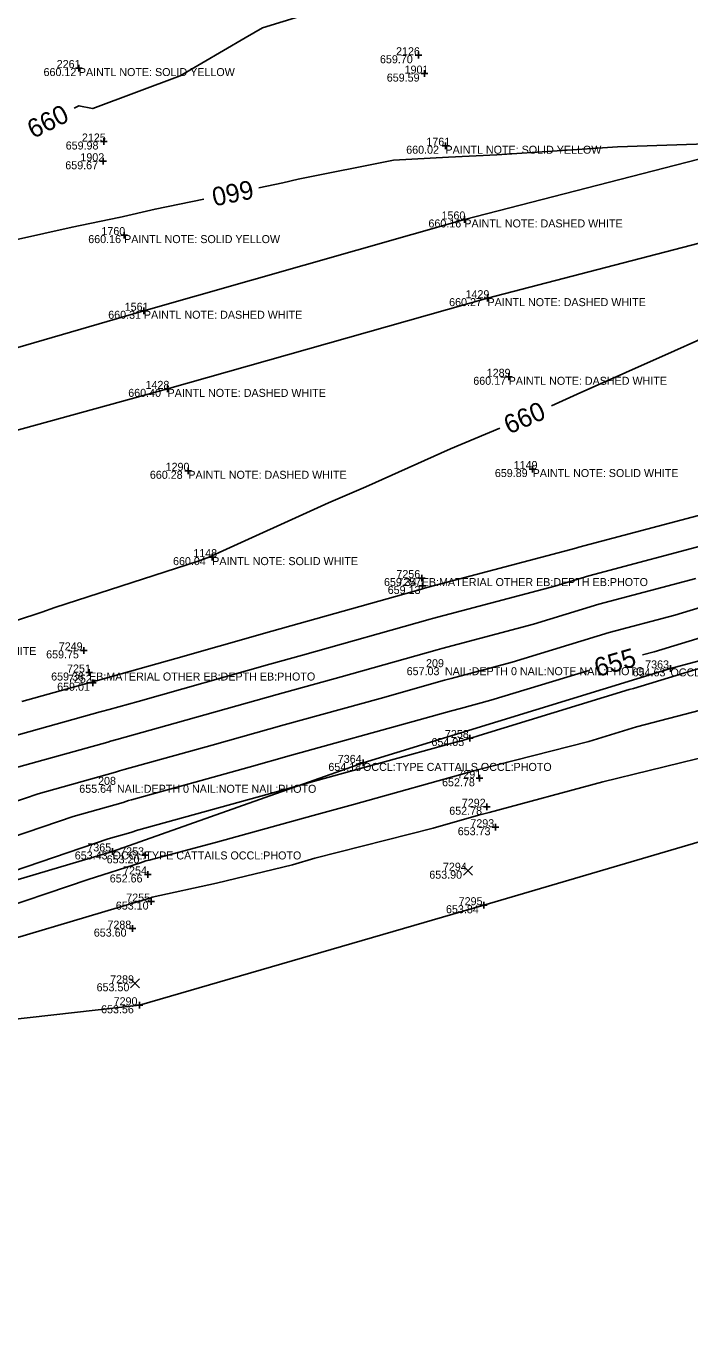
# Model space of a CAD drawing. Extents: x 2129350 to 2137777, y 657588 to 659885.
# Drawn here: x 2134467.3 to 2134566.7, y 658901 to 659096.7 of the extents above; entities that cross this region are included whole.
import ezdxf

# ---------------------------------------------------------------- set-up
doc = ezdxf.new("R2010")
doc.units = 0
for name, color, linetype in [('DT_X_Contour_Major', 7, 'Continuous'), ('DT_X_Contour_Minor', 7, 'Continuous'), ('DT_X_TIN_Hull', 7, 'Continuous'), ('PV_X_COP', 7, 'Continuous'), ('SV_X_Occupation_Line', 7, 'Continuous'), ('SV_X_Random_Point', 7, 'Continuous'), ('SV_X_Shot_Marker', 7, 'Continuous'), ('SV_X_Text_Comment', 7, 'Continuous'), ('SV_X_Text_Elevation', 7, 'Continuous'), ('SV_X_Text_Name', 7, 'Continuous')]:
    doc.layers.add(name, color=color, linetype=linetype)

msp = doc.modelspace()

# ---------------------------------------------------------------- linework, layer by layer
at = {"layer": 'DT_X_Contour_Major'}
for points in [[(2134565.89, 659123.14), (2134557.57, 659119.21), (2134546.21, 659113.29), (2134532.23, 659106.01), (2134524.98, 659103.37), (2134523.71, 659102.95), (2134502.7, 659096.46), (2134500.12, 659094.95), (2134490.37, 659089.24), (2134477.3, 659084.36), (2134477.24, 659084.34), (2134475.21, 659084.76), (2134474.49, 659084.4)], [(2134502.14, 659072.47), (2134505.73, 659073.21), (2134508.04, 659073.75), (2134522.32, 659076.61), (2134530.55, 659077.04), (2134537.8, 659077.4), (2134555.88, 659078.6), (2134578.05, 659079.35), (2134580.14, 659079.23), (2134581.56, 659079.01), (2134581.82, 659079.02), (2134587.89, 659079.12), (2134601.61, 659079.78)], [(2134610, 659080), (2134623.06, 659079.7), (2134613.07, 659074.66), (2134609.44, 659072.6), (2134597.24, 659066.24), (2134587, 659060.19), (2134578.61, 659054.42), (2134567.77, 659049.55), (2134564.4, 659048.05), (2134549.86, 659041.53), (2134545.99, 659039.81)], [(2134395.86, 659051.26), (2134407.35, 659053.1), (2134416.15, 659054.78), (2134432.05, 659057.43), (2134432.17, 659057.46), (2134432.21, 659057.47), (2134446.05, 659060.53), (2134456.71, 659062.66), (2134474.17, 659066.58), (2134481.16, 659068), (2134481.22, 659068.02), (2134486.6, 659069.28), (2134493.91, 659070.78)], [(2134538.28, 659036.46), (2134530.87, 659033.34), (2134518.2, 659027.65), (2134512.59, 659025.26), (2134495.12, 659017.29), (2134495.12, 659017.29), (2134495.09, 659017.28), (2134494.82, 659017.17), (2134493.04, 659016.51), (2134471.61, 659009.56), (2134469.66, 659008.85), (2134450.15, 659002.45), (2134446.32, 659001.01), (2134445.08, 659000.57)], [(2134656.17, 659028.46), (2134652.75, 659027.57), (2134648.6, 659026.43), (2134628.63, 659021.23), (2134628.34, 659021.15), (2134610.52, 659016.78), (2134605.01, 659015.12), (2134586.55, 659010.57), (2134580.8, 659008.83), (2134580.26, 659008.67), (2134580.07, 659008.61), (2134561.37, 659002.91), (2134559.64, 659002.45)], [(2134551.57, 659000.12), (2134536.93, 658995.65), (2134532.38, 658994.44), (2134531.03, 658994.07), (2134526.17, 658992.7), (2134507.06, 658987.41), (2134500.69, 658985.61), (2134483.07, 658980.74), (2134482.63, 658980.61), (2134481.83, 658980.34), (2134474.34, 658978.25), (2134457.99, 658972.68), (2134455.63, 658972.01)]]:
    msp.add_lwpolyline(points, dxfattribs=at)
at = {"layer": 'DT_X_Contour_Minor'}
for points in [[(2134573.84, 659024.89), (2134550.07, 659018.58), (2134549.66, 659018.46), (2134526.77, 659012.39), (2134526.74, 659012.38), (2134502.85, 659005.64), (2134502.69, 659005.6), (2134489.7, 659001.93), (2134478.66, 658998.81), (2134478.53, 658998.77), (2134477.24, 658998.4), (2134466.64, 658995.46)], [(2134570.73, 659019.39), (2134551.59, 659014.32), (2134546.48, 659012.75), (2134528.17, 659007.9), (2134527.81, 659007.8), (2134508.68, 659002.4), (2134503.79, 659001.05), (2134484.07, 658995.49), (2134479.75, 658994.29), (2134478.59, 658993.96), (2134478.39, 658993.9), (2134458.58, 658988.37)], [(2134567.61, 659013.9), (2134553.1, 659010.05), (2134543.29, 659007.05), (2134529.57, 659003.41), (2134528.89, 659003.22), (2134514.51, 658999.17), (2134504.88, 658996.5), (2134489.61, 658992.2), (2134480.86, 658989.77), (2134479.93, 658989.51), (2134479.54, 658989.38), (2134463.83, 658985)], [(2134578.61, 659012.71), (2134564.49, 659008.4), (2134554.62, 659005.79), (2134540.11, 659001.35), (2134530.98, 658998.93), (2134529.96, 658998.64), (2134520.34, 658995.93), (2134505.97, 658991.96), (2134495.15, 658988.9), (2134481.96, 658985.25), (2134481.28, 658985.06), (2134480.69, 658984.86), (2134469.09, 658981.63), (2134456.78, 658977.43)], [(2134581.53, 659004.52), (2134558.26, 658997.42), (2134557.65, 658997.26), (2134535.14, 658990.37), (2134533.91, 658989.98), (2134533.78, 658989.95), (2134533.32, 658989.82), (2134532.1, 658989.49), (2134532, 658989.46), (2134508.15, 658982.86), (2134506.23, 658982.32), (2134484.18, 658976.22), (2134483.97, 658976.16), (2134482.98, 658975.83), (2134479.6, 658974.88), (2134459.2, 658967.92)], [(2134573.09, 658995.44), (2134558.73, 658991.69), (2134551.58, 658989.45), (2134534.91, 658985.21), (2134534.55, 658985.11), (2134516.34, 658980.03), (2134510.27, 658978.39), (2134495.68, 658974.33), (2134485.73, 658971.7), (2134485.23, 658971.56), (2134484.44, 658971.29), (2134476.6, 658968.78), (2134460.93, 658963.51)], [(2134460.77, 658958.55), (2134480.94, 658964.53), (2134484.61, 658965.66), (2134485.95, 658966.06), (2134486.19, 658966.13), (2134495.82, 658968.24), (2134507.19, 658971), (2134510.52, 658971.96), (2134528.26, 658976.46), (2134535.05, 658978.42), (2134536.65, 658978.83), (2134553.71, 658983.44), (2134560.62, 658985.12), (2134572.45, 658988.01)]]:
    msp.add_lwpolyline(points, dxfattribs=at)
at = {"layer": 'DT_X_TIN_Hull'}
msp.add_lwpolyline([(2134339.8, 658900.97), (2134383.27, 658929.14), (2134438.63, 658944.81), (2134484.26, 658949.93), (2134535.84, 658964.93), (2134589.33, 658980.68), (2134684.69, 659007.18), (2134781.08, 659033.65), (2134834.81, 659047.4), (2134874.97, 659059.96), (2134937.76, 659078.48), (2134974.62, 659089.26), (2135069.17, 659114.77), (2135119.62, 659129.04), (2135174.31, 659143.84), (2135216.92, 659155.82), (2135278.77, 659175.41), (2135358.06, 659199.71), (2135416.07, 659215.59), (2135505.42, 659239.1), (2135573.46, 659256.02)], dxfattribs=at)
at = {"layer": 'PV_X_COP'}
for points in [[(2134536.41, 659055.92), (2134584.63, 659068.49), (2134632.85, 659082.56), (2134681.18, 659095.41), (2134729.3, 659108.49), (2134777.5, 659121.73), (2134825.62, 659134.79), (2134874.04, 659148.15), (2134922.3, 659161.49), (2134970.42, 659174.45), (2135018.69, 659187.56), (2135066.93, 659200.99), (2135115.08, 659213.86), (2135163, 659227.16), (2135211.7, 659240.81), (2135259.71, 659253.66), (2135307.87, 659266.85), (2135356.61, 659279.29), (2135404.78, 659292.12), (2135453.04, 659304.51), (2135501.4, 659316.76), (2135549.86, 659329.4)], [(2135063.97, 659212.65), (2135015.7, 659199.59), (2134967.18, 659186.26), (2134919.11, 659173.06), (2134870.79, 659159.93), (2134822.4, 659146.6), (2134774.18, 659133.37), (2134726.37, 659119.97), (2134677.87, 659106.94), (2134629.67, 659093.61), (2134581.23, 659080.17), (2134532.94, 659067.73), (2134484.94, 659054.04), (2134437, 659040.07), (2134388.52, 659027.39), (2134340.25, 659013.73)], [(2134343.07, 659001.85), (2134391.9, 659015.47), (2134439.96, 659028.98), (2134488.48, 659042.33), (2134536.41, 659055.92)]]:
    msp.add_lwpolyline(points, dxfattribs=at)
at = {"layer": 'SV_X_Occupation_Line'}
msp.add_lwpolyline([(2134934.29, 659101.09), (2134889.78, 659090.65), (2134829.7, 659074.45), (2134784.36, 659059.47), (2134744.41, 659047.99), (2134693.09, 659035.1), (2134651.29, 659024.74), (2134604.97, 659011.41), (2134563.82, 659000.43), (2134517.76, 658986.26), (2134480.25, 658972.99), (2134434.95, 658959.53), (2134399.04, 658948.7), (2134377.32, 658942.03)], dxfattribs=at)
at = {"layer": 'SV_X_Random_Point'}
for p, q in [((2134532.81, 658969.43), (2134534.14, 658970.77)), ((2134532.81, 658970.77), (2134534.14, 658969.43)), ((2134482.95, 658952.56), (2134484.28, 658953.89)), ((2134482.95, 658953.89), (2134484.28, 658952.56))]:
    msp.add_line(p, q, dxfattribs=at)
at = {"layer": 'SV_X_Shot_Marker'}
for p, q in [((2134525.55, 659092.34), (2134526.55, 659092.34)), ((2134526.05, 659092.84), (2134526.05, 659091.84)), ((2134526.05, 659092.34), (2134526.05, 659092.34)), ((2134474.69, 659090.42), (2134475.69, 659090.42)), ((2134475.19, 659090.92), (2134475.19, 659089.92)), ((2134475.19, 659090.42), (2134475.19, 659090.42)), ((2134526.99, 659090.09), (2134526.99, 659089.09)), ((2134526.49, 659089.59), (2134527.49, 659089.59)), ((2134526.99, 659089.59), (2134526.99, 659089.59)), ((2134478.41, 659079.41), (2134479.41, 659079.41)), ((2134478.91, 659079.91), (2134478.91, 659078.91)), ((2134478.91, 659079.41), (2134478.91, 659079.41)), ((2134529.61, 659078.78), (2134530.61, 659078.78)), ((2134530.11, 659079.28), (2134530.11, 659078.28)), ((2134530.11, 659078.78), (2134530.11, 659078.78)), ((2134478.34, 659076.45), (2134479.34, 659076.45)), ((2134478.84, 659076.95), (2134478.84, 659075.95)), ((2134478.84, 659076.45), (2134478.84, 659076.45)), ((2134532.44, 659067.73), (2134533.44, 659067.73)), ((2134532.94, 659068.23), (2134532.94, 659067.23)), ((2134532.94, 659067.73), (2134532.94, 659067.73)), ((2134481.47, 659065.38), (2134482.47, 659065.38)), ((2134481.97, 659065.88), (2134481.97, 659064.88)), ((2134481.97, 659065.38), (2134481.97, 659065.38)), ((2134535.91, 659055.92), (2134536.91, 659055.92)), ((2134536.41, 659056.42), (2134536.41, 659055.42)), ((2134536.41, 659055.92), (2134536.41, 659055.92)), ((2134484.44, 659054.04), (2134485.44, 659054.04)), ((2134484.94, 659054.54), (2134484.94, 659053.54)), ((2134484.94, 659054.04), (2134484.94, 659054.04)), ((2134539.08, 659044.14), (2134540.08, 659044.14)), ((2134539.58, 659044.64), (2134539.58, 659043.64)), ((2134539.58, 659044.14), (2134539.58, 659044.14)), ((2134487.98, 659042.33), (2134488.98, 659042.33)), ((2134488.48, 659042.83), (2134488.48, 659041.83)), ((2134488.48, 659042.33), (2134488.48, 659042.33)), ((2134491.09, 659030.05), (2134492.09, 659030.05)), ((2134491.59, 659030.55), (2134491.59, 659029.55)), ((2134491.59, 659030.05), (2134491.59, 659030.05)), ((2134542.67, 659030.31), (2134543.67, 659030.31)), ((2134543.17, 659030.81), (2134543.17, 659029.81)), ((2134543.17, 659030.31), (2134543.17, 659030.31)), ((2134495.17, 659017.61), (2134495.17, 659016.61)), ((2134494.67, 659017.11), (2134495.67, 659017.11)), ((2134495.17, 659017.11), (2134495.17, 659017.11)), ((2134526.06, 659013.97), (2134527.06, 659013.97)), ((2134526.56, 659014.47), (2134526.56, 659013.47)), ((2134526.56, 659013.97), (2134526.56, 659013.97)), ((2134526.15, 659012.79), (2134527.15, 659012.79)), ((2134526.65, 659013.29), (2134526.65, 659012.29)), ((2134526.65, 659012.79), (2134526.65, 659012.79)), ((2134475.43, 659003.13), (2134476.43, 659003.13)), ((2134475.93, 659003.63), (2134475.93, 659002.63)), ((2134475.93, 659003.13), (2134475.93, 659003.13)), ((2134476.72, 659000.31), (2134476.72, 658999.31)), ((2134563.32, 659000.43), (2134564.32, 659000.43)), ((2134563.82, 659000.93), (2134563.82, 658999.93)), ((2134563.82, 659000.43), (2134563.82, 659000.43)), ((2134476.22, 658999.81), (2134477.22, 658999.81)), ((2134476.72, 658999.81), (2134476.72, 658999.81)), ((2134476.78, 658998.28), (2134477.78, 658998.28)), ((2134477.28, 658998.78), (2134477.28, 658997.78)), ((2134477.28, 658998.28), (2134477.28, 658998.28)), ((2134533.77, 658990.49), (2134533.77, 658989.49)), ((2134533.27, 658989.99), (2134534.27, 658989.99)), ((2134533.77, 658989.99), (2134533.77, 658989.99)), ((2134517.26, 658986.26), (2134518.26, 658986.26)), ((2134517.76, 658986.76), (2134517.76, 658985.76)), ((2134517.76, 658986.26), (2134517.76, 658986.26)), ((2134535.21, 658984.46), (2134535.21, 658983.46)), ((2134534.71, 658983.96), (2134535.71, 658983.96)), ((2134535.21, 658983.96), (2134535.21, 658983.96)), ((2134535.8, 658979.69), (2134536.8, 658979.69)), ((2134536.3, 658980.19), (2134536.3, 658979.19)), ((2134536.3, 658979.69), (2134536.3, 658979.69)), ((2134537.09, 658976.62), (2134538.09, 658976.62)), ((2134537.59, 658977.12), (2134537.59, 658976.12)), ((2134537.59, 658976.62), (2134537.59, 658976.62)), ((2134479.75, 658972.99), (2134480.75, 658972.99)), ((2134480.25, 658973.49), (2134480.25, 658972.49)), ((2134480.25, 658972.99), (2134480.25, 658972.99)), ((2134485.11, 658972.91), (2134485.11, 658971.91)), ((2134484.61, 658972.41), (2134485.61, 658972.41)), ((2134485.11, 658972.41), (2134485.11, 658972.41)), ((2134485.04, 658969.54), (2134486.04, 658969.54)), ((2134485.54, 658970.04), (2134485.54, 658969.04)), ((2134485.54, 658969.54), (2134485.54, 658969.54)), ((2134485.52, 658965.47), (2134486.52, 658965.47)), ((2134486.02, 658965.97), (2134486.02, 658964.97)), ((2134486.02, 658965.47), (2134486.02, 658965.47)), ((2134535.34, 658964.93), (2134536.34, 658964.93)), ((2134535.84, 658965.43), (2134535.84, 658964.43)), ((2134535.84, 658964.93), (2134535.84, 658964.93)), ((2134482.71, 658961.42), (2134483.71, 658961.42)), ((2134483.21, 658961.92), (2134483.21, 658960.92)), ((2134483.21, 658961.42), (2134483.21, 658961.42)), ((2134483.76, 658949.93), (2134484.76, 658949.93)), ((2134484.26, 658950.43), (2134484.26, 658949.43)), ((2134484.26, 658949.93), (2134484.26, 658949.93))]:
    msp.add_line(p, q, dxfattribs=at)

# ---------------------------------------------------------------- texts
at = {"layer": 'DT_X_Contour_Major'}
for s, rotation, p in [('660', 26.4012, (2134468.35, 659079.79)), ('660', 191.6005, (2134501.03, 659073.67)), ('660', 23.5267, (2134539.63, 659035.48)), ('655', 16.0797, (2134552.89, 658999.12))]:
    msp.add_text(s, height=2.8, rotation=rotation, dxfattribs=at).set_placement(p)
at = {"layer": 'SV_X_Text_Comment'}
for s, p in [('PAINTL NOTE: SOLID YELLOW', (2134475.19, 659089.22)), ('PAINTL NOTE: SOLID YELLOW', (2134530.11, 659077.58)), ('PAINTL NOTE: DASHED WHITE', (2134532.94, 659066.53)), ('PAINTL NOTE: SOLID YELLOW', (2134481.97, 659064.18)), ('PAINTL NOTE: DASHED WHITE', (2134536.41, 659054.73)), ('PAINTL NOTE: DASHED WHITE', (2134484.94, 659052.84)), ('PAINTL NOTE: DASHED WHITE', (2134539.58, 659042.94)), ('PAINTL NOTE: DASHED WHITE', (2134488.48, 659041.13)), ('PAINTL NOTE: DASHED WHITE', (2134491.59, 659028.85)), ('PAINTL NOTE: SOLID WHITE', (2134543.17, 659029.11)), ('PAINTL NOTE: SOLID WHITE', (2134495.17, 659015.91)), ('EB:MATERIAL OTHER EB:DEPTH EB:PHOTO', (2134526.56, 659012.77)), ('PAINTL NOTE: SOLID WHITE', (2134446.99, 659002.44)), ('NAIL:DEPTH 0 NAIL:NOTE NAIL:PHOTO', (2134530.03, 658999.41)), ('OCCL:TYPE CATTAILS OCCL:PHOTO', (2134563.82, 658999.23)), ('EB:MATERIAL OTHER EB:DEPTH EB:PHOTO', (2134476.72, 658998.61)), ('OCCL:TYPE CATTAILS OCCL:PHOTO', (2134517.76, 658985.06)), ('NAIL:DEPTH 0 NAIL:NOTE NAIL:PHOTO', (2134480.9, 658981.78)), ('OCCL:TYPE CATTAILS OCCL:PHOTO', (2134480.25, 658971.79))]:
    msp.add_text(s, height=1.2, dxfattribs=at).set_placement(p)
at = {"layer": 'SV_X_Text_Elevation'}
for s, p in [('659.70', (2134520.3, 659091.14)), ('660.12', (2134469.9, 659089.22)), ('659.59', (2134521.32, 659088.39)), ('659.98', (2134473.22, 659078.21)), ('660.02', (2134524.23, 659077.58)), ('659.67', (2134473.16, 659075.25)), ('660.16', (2134527.56, 659066.53)), ('660.16', (2134476.6, 659064.18)), ('660.27', (2134530.66, 659054.73)), ('660.31', (2134479.59, 659052.84)), ('660.17', (2134534.28, 659042.94)), ('660.40', (2134482.59, 659041.13)), ('660.28', (2134485.83, 659028.85)), ('659.89', (2134537.51, 659029.11)), ('660.04', (2134489.3, 659015.91)), ('659.34', (2134520.9, 659012.77)), ('659.13', (2134521.46, 659011.59)), ('659.75', (2134470.29, 659001.93)), ('657.03', (2134524.3, 658999.41)), ('654.63', (2134558.15, 658999.23)), ('659.38', (2134471.04, 658998.61)), ('659.01', (2134471.94, 658997.08)), ('654.05', (2134528.01, 658988.79)), ('654.18', (2134512.57, 658985.06)), ('655.64', (2134475.25, 658981.78)), ('652.78', (2134529.6, 658982.76)), ('652.78', (2134530.68, 658978.49)), ('653.73', (2134531.95, 658975.42)), ('653.43', (2134474.58, 658971.79)), ('653.20', (2134479.36, 658971.21)), ('652.66', (2134479.82, 658968.34)), ('653.90', (2134527.69, 658968.9)), ('653.10', (2134480.73, 658964.27)), ('653.84', (2134530.19, 658963.73)), ('653.60', (2134477.43, 658960.22)), ('653.50', (2134477.85, 658952.03)), ('653.56', (2134478.52, 658948.73))]:
    msp.add_text(s, height=1.2, dxfattribs=at).set_placement(p)
at = {"layer": 'SV_X_Text_Name'}
for s, p in [('2126', (2134522.71, 659092.34)), ('2261', (2134471.87, 659090.42)), ('1901', (2134523.99, 659089.59)), ('2125', (2134475.65, 659079.41)), ('1761', (2134527.25, 659078.78)), ('1902', (2134475.42, 659076.45)), ('1560', (2134529.52, 659067.73)), ('1760', (2134478.57, 659065.38)), ('1429', (2134533.12, 659055.92)), ('1561', (2134482.06, 659054.04)), ('1289', (2134536.29, 659044.14)), ('1428', (2134485.18, 659042.33)), ('1149', (2134540.33, 659030.31)), ('1290', (2134488.19, 659030.05)), ('1148', (2134492.33, 659017.11)), ('7256', (2134522.76, 659013.97)), ('7257', (2134522.91, 659012.79)), ('7249', (2134472.18, 659003.13)), ('7251', (2134473.42, 658999.81)), ('209', (2134527.2, 659000.61)), ('7363', (2134560.03, 659000.43)), ('7252', (2134473.56, 658998.28)), ('7258', (2134530.03, 658989.99)), ('7364', (2134513.98, 658986.26)), ('7291', (2134531.89, 658983.96)), ('208', (2134478.07, 658982.97)), ('7292', (2134532.56, 658979.69)), ('7293', (2134533.84, 658976.62)), ('7365', (2134476.46, 658972.99)), ('7253', (2134481.38, 658972.41)), ('7254', (2134481.82, 658969.54)), ('7294', (2134529.73, 658970.1)), ('7255', (2134482.29, 658965.47)), ('7295', (2134532.09, 658964.93)), ('7288', (2134479.47, 658961.42)), ('7289', (2134479.88, 658953.22)), ('7290', (2134480.4, 658949.93))]:
    msp.add_text(s, height=1.2, dxfattribs=at).set_placement(p)

doc.saveas('drawing.dxf')
